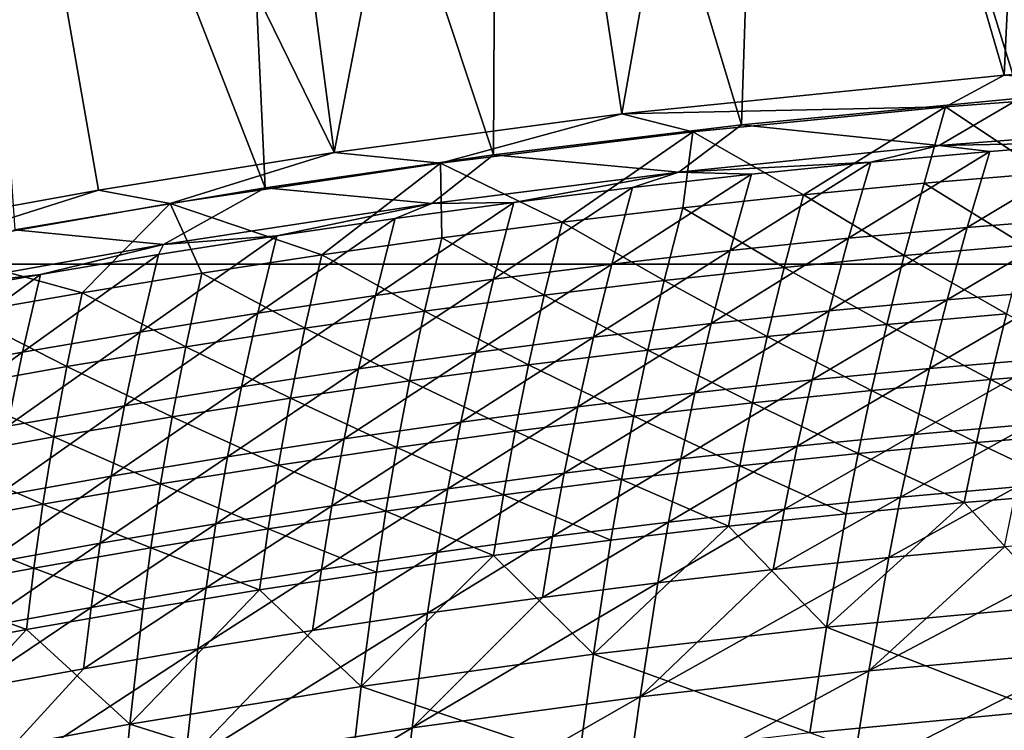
# Model space of a CAD drawing. Header units: metres. Extents: x -1 to 1402, y -1402 to 1.
# Tile 369 of 444: x 758 to 818, y -102 to -58. Entities that reach past the tile are written whole.
import ezdxf

# ---------------------------------------------------------------- set-up
doc = ezdxf.new("R2010")
doc.units = ezdxf.units.M

msp = doc.modelspace()

# ---------------------------------------------------------------- linework, layer by layer
at = {"layer": 'None0'}
for points in [[(818.018799, -61.549919, -32.129955), (803.74231, -12.58958, -3), (820.388184, -11.187504, -3)], [(832.859619, -60.512348, -32.129936), (818.018799, -61.549919, -32.129955), (820.388184, -11.187504, -3)], [(803.666931, -13.374467), (818.986511, -62.968304, -29.544802), (820.293579, -11.970314)], [(794.667603, -63.919247, -32.129948), (787.135315, -14.394966, -3), (803.74231, -12.58958, -3)], [(818.018799, -61.549919, -32.129955), (794.667603, -63.919247, -32.129948), (803.74231, -12.58958, -3)], [(787.079224, -15.18139), (801.968933, -64.583847, -29.544804), (803.666931, -13.374467)], [(801.968933, -64.583847, -29.544804), (818.986511, -62.968304, -29.544802), (803.666931, -13.374467)], [(777.110229, -66.281952, -32.12991), (770.575989, -16.595037, -3), (787.135315, -14.394966, -3)], [(794.667603, -63.919247, -32.129948), (777.110229, -66.281952, -32.12991), (787.135315, -14.394966, -3)], [(770.539185, -17.38246), (786.827148, -66.418823, -29.544783), (787.079224, -15.18139)], [(786.827148, -66.418823, -29.544783), (801.968933, -64.583847, -29.544804), (787.079224, -15.18139)], [(770.575989, -16.595037, -3), (777.110229, -66.281952, -32.12991), (754.07251, -19.181286, -3)], [(754.055054, -19.969168), (772.894348, -68.432579, -29.544744), (770.539185, -17.38246)], [(772.894348, -68.432579, -29.544744), (786.827148, -66.418823, -29.544783), (770.539185, -17.38246)], [(754.07251, -19.181286, -3), (762.713806, -68.584549, -32.129856), (750.232056, -70.843529, -32.129791)], [(777.110229, -66.281952, -32.12991), (762.713806, -68.584549, -32.129856), (754.07251, -19.181286, -3)], [(757.604858, -70.995949, -29.54468), (772.894348, -68.432579, -29.544744), (754.055054, -19.969168)], [(818.018799, -61.549919, -32.129955), (832.859619, -60.512348, -32.129936), (830.264343, -62.30307, -32.843887)], [(794.667603, -63.919247, -32.129948), (818.018799, -61.549919, -32.129955), (814.438965, -63.485046, -32.844135)], [(818.018799, -61.549919, -32.129955), (830.264343, -62.30307, -32.843887), (814.438965, -63.485046, -32.844135)], [(830.264343, -62.30307, -32.843887), (820.520996, -67.541176, -60.671856), (814.438965, -63.485046, -32.844135)], [(801.968933, -64.583847, -29.544804), (814.050476, -65.841629, -30.961861), (818.986511, -62.968304, -29.544802)], [(814.050476, -65.841629, -30.961861), (829.483093, -64.662163, -30.962044), (818.986511, -62.968304, -29.544802)], [(794.667603, -63.919247, -32.129948), (814.438965, -63.485046, -32.844135), (799.010681, -65.023186, -32.844349)], [(805.756897, -68.865387, -60.674297), (799.010681, -65.023186, -32.844349), (814.438965, -63.485046, -32.844135)], [(814.438965, -63.485046, -32.844135), (813.13501, -68.160324, -60.67308), (805.756897, -68.865387, -60.674297)], [(820.520996, -67.541176, -60.671856), (813.13501, -68.160324, -60.67308), (814.438965, -63.485046, -32.844135)], [(777.110229, -66.281952, -32.12991), (794.667603, -63.919247, -32.129948), (783.589233, -66.936295, -32.844601)], [(783.589233, -66.936295, -32.844601), (794.667603, -63.919247, -32.129948), (799.010681, -65.023186, -32.844349)], [(786.827148, -66.418823, -29.544783), (798.148193, -67.470757, -30.961538), (801.968933, -64.583847, -29.544804)], [(798.148193, -67.470757, -30.961538), (814.050476, -65.841629, -30.961861), (801.968933, -64.583847, -29.544804)], [(829.483093, -64.662163, -30.962044), (814.050476, -65.841629, -30.961861), (824.433777, -65.657928, -32.348621)], [(783.589233, -66.936295, -32.844601), (799.010681, -65.023186, -32.844349), (791.029602, -70.529106, -60.676693)], [(791.029602, -70.529106, -60.676693), (799.010681, -65.023186, -32.844349), (798.388, -69.655327, -60.675499)], [(798.388, -69.655327, -60.675499), (799.010681, -65.023186, -32.844349), (805.756897, -68.865387, -60.674297)], [(814.050476, -65.841629, -30.961861), (798.148193, -67.470757, -30.961538), (809.865356, -66.873642, -32.348747)], [(814.050476, -65.841629, -30.961861), (809.865356, -66.873642, -32.348747), (817.145874, -66.223358, -32.348675)], [(824.433777, -65.657928, -32.348621), (814.050476, -65.841629, -30.961861), (817.145874, -66.223358, -32.348675)], [(824.433777, -65.657928, -32.348621), (815.751587, -70.854156, -60.198578), (823.002319, -70.271042, -60.197338)], [(824.433777, -65.657928, -32.348621), (817.145874, -66.223358, -32.348675), (815.751587, -70.854156, -60.198578)], [(762.713806, -68.584549, -32.129856), (777.110229, -66.281952, -32.12991), (767.087219, -69.394539, -32.844913)], [(767.087219, -69.394539, -32.844913), (777.110229, -66.281952, -32.12991), (783.589233, -66.936295, -32.844601)], [(772.894348, -68.432579, -29.544744), (783.061768, -69.397865, -30.961134), (786.827148, -66.418823, -29.544783)], [(783.061768, -69.397865, -30.961134), (798.148193, -67.470757, -30.961538), (786.827148, -66.418823, -29.544783)], [(817.145874, -66.223358, -32.348675), (809.865356, -66.873642, -32.348747), (808.508728, -71.521568, -60.19981)], [(817.145874, -66.223358, -32.348675), (808.508728, -71.521568, -60.19981), (815.751587, -70.854156, -60.198578)], [(767.087219, -69.394539, -32.844913), (783.589233, -66.936295, -32.844601), (776.349609, -72.524063, -60.679039)], [(783.589233, -66.936295, -32.844601), (783.683044, -71.485695, -60.677876), (776.349609, -72.524063, -60.679039)], [(783.683044, -71.485695, -60.677876), (783.589233, -66.936295, -32.844601), (791.029602, -70.529106, -60.676693)], [(809.865356, -66.873642, -32.348747), (798.148193, -67.470757, -30.961538), (802.593079, -67.607887, -32.348831)], [(808.508728, -71.521568, -60.19981), (809.865356, -66.873642, -32.348747), (801.274353, -72.272369, -60.201038)], [(801.274353, -72.272369, -60.201038), (809.865356, -66.873642, -32.348747), (802.593079, -67.607887, -32.348831)], [(798.148193, -67.470757, -30.961538), (783.061768, -69.397865, -30.961134), (788.075684, -69.324738, -32.349049)], [(798.148193, -67.470757, -30.961538), (788.075684, -69.324738, -32.349049), (795.32959, -68.425217, -32.348934)], [(802.593079, -67.607887, -32.348831), (795.32959, -68.425217, -32.348934), (794.049194, -73.105659, -60.202259)], [(794.049194, -73.105659, -60.202259), (801.274353, -72.272369, -60.201038), (802.593079, -67.607887, -32.348831)], [(802.593079, -67.607887, -32.348831), (798.148193, -67.470757, -30.961538), (795.32959, -68.425217, -32.348934)], [(813.13501, -68.160324, -60.67308), (820.520996, -67.541176, -60.671856), (819.261169, -71.943588, -88.541237)], [(757.604858, -70.995949, -29.54468), (766.683533, -71.903687, -30.960613), (772.894348, -68.432579, -29.544744)], [(766.683533, -71.903687, -30.960613), (783.061768, -69.397865, -30.961134), (772.894348, -68.432579, -29.544744)], [(795.32959, -68.425217, -32.348934), (788.075684, -69.324738, -32.349049), (786.833923, -74.020546, -60.203476)], [(795.32959, -68.425217, -32.348934), (786.833923, -74.020546, -60.203476), (794.049194, -73.105659, -60.202259)], [(813.13501, -68.160324, -60.67308), (811.913391, -72.578598, -88.543785), (805.756897, -68.865387, -60.674297)], [(811.913391, -72.578598, -88.543785), (813.13501, -68.160324, -60.67308), (819.261169, -71.943588, -88.541237)], [(750.232056, -70.843529, -32.129791), (762.713806, -68.584549, -32.129856), (751.658691, -72.073235, -32.845051)], [(751.658691, -72.073235, -32.845051), (762.713806, -68.584549, -32.129856), (767.087219, -69.394539, -32.844913)], [(804.573853, -73.299034, -88.546303), (798.388, -69.655327, -60.675499), (805.756897, -68.865387, -60.674297)], [(805.756897, -68.865387, -60.674297), (811.913391, -72.578598, -88.543785), (804.573853, -73.299034, -88.546303)], [(751.658691, -72.073235, -32.845051), (767.087219, -69.394539, -32.844913), (761.727295, -74.841988, -60.681328)], [(761.727295, -74.841988, -60.681328), (767.087219, -69.394539, -32.844913), (769.030579, -73.643166, -60.680191)], [(783.061768, -69.397865, -30.961134), (766.683533, -71.903687, -30.960613), (773.59906, -71.366837, -32.349335)], [(767.087219, -69.394539, -32.844913), (776.349609, -72.524063, -60.679039), (769.030579, -73.643166, -60.680191)], [(780.831909, -70.305573, -32.349182), (783.061768, -69.397865, -30.961134), (773.59906, -71.366837, -32.349335)], [(788.075684, -69.324738, -32.349049), (779.629272, -75.016129, -60.204681), (786.833923, -74.020546, -60.203476)], [(788.075684, -69.324738, -32.349049), (780.831909, -70.305573, -32.349182), (779.629272, -75.016129, -60.204681)], [(783.061768, -69.397865, -30.961134), (780.831909, -70.305573, -32.349182), (788.075684, -69.324738, -32.349049)], [(798.388, -69.655327, -60.675499), (797.243774, -74.103859, -88.548782), (791.029602, -70.529106, -60.676693)], [(797.243774, -74.103859, -88.548782), (798.388, -69.655327, -60.675499), (804.573853, -73.299034, -88.546303)], [(780.831909, -70.305573, -32.349182), (772.435913, -76.091515, -60.205879), (779.629272, -75.016129, -60.204681)], [(780.831909, -70.305573, -32.349182), (773.59906, -71.366837, -32.349335), (772.435913, -76.091515, -60.205879)], [(823.002319, -70.271042, -60.197338), (814.525513, -75.269272, -88.087959), (821.738647, -74.670364, -88.085426)], [(823.002319, -70.271042, -60.197338), (815.751587, -70.854156, -60.198578), (814.525513, -75.269272, -88.087959)], [(783.683044, -71.485695, -60.677876), (791.029602, -70.529106, -60.676693), (789.9245, -74.992027, -88.551224)], [(791.029602, -70.529106, -60.676693), (797.243774, -74.103859, -88.548782), (789.9245, -74.992027, -88.551224)], [(815.751587, -70.854156, -60.198578), (807.320496, -75.952003, -88.090454), (814.525513, -75.269272, -88.087959)], [(815.751587, -70.854156, -60.198578), (808.508728, -71.521568, -60.19981), (807.320496, -75.952003, -88.090454)], [(750.917419, -74.716507, -30.96006), (766.683533, -71.903687, -30.960613), (757.604858, -70.995949, -29.54468)], [(773.59906, -71.366837, -32.349335), (766.377747, -72.507652, -32.349499), (765.254456, -77.245796, -60.207069)], [(773.59906, -71.366837, -32.349335), (765.254456, -77.245796, -60.207069), (772.435913, -76.091515, -60.205879)], [(773.59906, -71.366837, -32.349335), (766.683533, -71.903687, -30.960613), (766.377747, -72.507652, -32.349499)], [(776.349609, -72.524063, -60.679039), (783.683044, -71.485695, -60.677876), (782.617432, -75.962486, -88.553619)], [(783.683044, -71.485695, -60.677876), (789.9245, -74.992027, -88.551224), (782.617432, -75.962486, -88.553619)], [(807.320496, -75.952003, -88.090454), (808.508728, -71.521568, -60.19981), (800.124268, -76.717644, -88.092903)], [(800.124268, -76.717644, -88.092903), (808.508728, -71.521568, -60.19981), (801.274353, -72.272369, -60.201038)], [(766.683533, -71.903687, -30.960613), (750.917419, -74.716507, -30.96006), (759.16864, -73.727127, -32.349682)], [(754.44104, -76.119492, -60.682446), (751.658691, -72.073235, -32.845051), (761.727295, -74.841988, -60.681328)], [(766.683533, -71.903687, -30.960613), (759.16864, -73.727127, -32.349682), (766.377747, -72.507652, -32.349499)], [(811.913391, -72.578598, -88.543785), (819.261169, -71.943588, -88.541237), (818.153015, -76.143356, -116.43541)], [(766.377747, -72.507652, -32.349499), (759.16864, -73.727127, -32.349682), (758.085693, -78.478088, -60.208244)], [(766.377747, -72.507652, -32.349499), (758.085693, -78.478088, -60.208244), (765.254456, -77.245796, -60.207069)], [(769.030579, -73.643166, -60.680191), (776.349609, -72.524063, -60.679039), (775.32373, -77.014198, -88.555969)], [(776.349609, -72.524063, -60.679039), (782.617432, -75.962486, -88.553619), (775.32373, -77.014198, -88.555969)], [(792.937561, -77.565292, -88.095314), (801.274353, -72.272369, -60.201038), (794.049194, -73.105659, -60.202259)], [(800.124268, -76.717644, -88.092903), (801.274353, -72.272369, -60.201038), (792.937561, -77.565292, -88.095314)], [(811.913391, -72.578598, -88.543785), (810.843506, -76.792412, -116.439018), (804.573853, -73.299034, -88.546303)], [(810.843506, -76.792412, -116.439018), (811.913391, -72.578598, -88.543785), (818.153015, -76.143356, -116.43541)], [(794.049194, -73.105659, -60.202259), (786.833923, -74.020546, -60.203476), (785.761108, -78.494026, -88.097672)], [(785.761108, -78.494026, -88.097672), (792.937561, -77.565292, -88.095314), (794.049194, -73.105659, -60.202259)], [(803.54248, -77.526505, -116.442574), (797.243774, -74.103859, -88.548782), (804.573853, -73.299034, -88.546303)], [(804.573853, -73.299034, -88.546303), (810.843506, -76.792412, -116.439018), (803.54248, -77.526505, -116.442574)], [(750.917419, -74.716507, -30.96006), (751.972351, -75.024422, -32.349884), (759.16864, -73.727127, -32.349682)], [(759.16864, -73.727127, -32.349682), (750.930176, -79.787529, -60.209412), (758.085693, -78.478088, -60.208244)], [(759.16864, -73.727127, -32.349682), (751.972351, -75.024422, -32.349884), (750.930176, -79.787529, -60.209412)], [(761.727295, -74.841988, -60.681328), (769.030579, -73.643166, -60.680191), (768.044861, -78.146126, -88.558273)], [(769.030579, -73.643166, -60.680191), (775.32373, -77.014198, -88.555969), (768.044861, -78.146126, -88.558273)], [(786.833923, -74.020546, -60.203476), (779.629272, -75.016129, -60.204681), (778.59552, -79.502945, -88.099991)], [(786.833923, -74.020546, -60.203476), (778.59552, -79.502945, -88.099991), (785.761108, -78.494026, -88.097672)], [(789.9245, -74.992027, -88.551224), (797.243774, -74.103859, -88.548782), (796.251221, -78.344574, -116.446075)], [(796.251221, -78.344574, -116.446075), (797.243774, -74.103859, -88.548782), (803.54248, -77.526505, -116.442574)], [(754.44104, -76.119492, -60.682446), (761.727295, -74.841988, -60.681328), (760.782043, -79.357216, -88.560524)], [(761.727295, -74.841988, -60.681328), (768.044861, -78.146126, -88.558273), (760.782043, -79.357216, -88.560524)], [(779.629272, -75.016129, -60.204681), (771.441528, -80.591125, -88.102249), (778.59552, -79.502945, -88.099991)], [(779.629272, -75.016129, -60.204681), (772.435913, -76.091515, -60.205879), (771.441528, -80.591125, -88.102249)], [(782.617432, -75.962486, -88.553619), (789.9245, -74.992027, -88.551224), (788.970947, -79.245583, -116.449516)], [(789.9245, -74.992027, -88.551224), (796.251221, -78.344574, -116.446075), (788.970947, -79.245583, -116.449516)], [(821.738647, -74.670364, -88.085426), (813.451172, -79.479988, -116.000641), (820.626648, -78.867073, -115.99707)], [(821.738647, -74.670364, -88.085426), (814.525513, -75.269272, -88.087959), (813.451172, -79.479988, -116.000641)], [(814.525513, -75.269272, -88.087959), (806.283997, -80.176361, -116.004143), (813.451172, -79.479988, -116.000641)], [(814.525513, -75.269272, -88.087959), (807.320496, -75.952003, -88.090454), (806.283997, -80.176361, -116.004143)], [(754.44104, -76.119492, -60.682446), (760.782043, -79.357216, -88.560524), (753.536621, -80.646431, -88.562721)], [(772.435913, -76.091515, -60.205879), (764.299866, -81.757675, -88.104462), (771.441528, -80.591125, -88.102249)], [(772.435913, -76.091515, -60.205879), (765.254456, -77.245796, -60.207069), (764.299866, -81.757675, -88.104462)], [(775.32373, -77.014198, -88.555969), (782.617432, -75.962486, -88.553619), (781.703125, -80.22847, -116.452896)], [(782.617432, -75.962486, -88.553619), (788.970947, -79.245583, -116.449516), (781.703125, -80.22847, -116.452896)], [(806.283997, -80.176361, -116.004143), (807.320496, -75.952003, -88.090454), (799.125916, -80.955246, -116.007576)], [(799.125916, -80.955246, -116.007576), (807.320496, -75.952003, -88.090454), (800.124268, -76.717644, -88.092903)], [(810.843506, -76.792412, -116.439018), (818.153015, -76.143356, -116.43541), (817.179504, -80.153831, -144.35022)], [(817.179504, -80.153831, -144.35022), (818.153015, -76.143356, -116.43541), (824.45813, -79.57811, -144.345764)], [(791.9776, -81.815727, -116.010941), (799.125916, -80.955246, -116.007576), (800.124268, -76.717644, -88.092903)], [(800.124268, -76.717644, -88.092903), (792.937561, -77.565292, -88.095314), (791.9776, -81.815727, -116.010941)], [(810.843506, -76.792412, -116.439018), (809.908081, -80.815323, -144.354614), (803.54248, -77.526505, -116.442574)], [(809.908081, -80.815323, -144.354614), (810.843506, -76.792412, -116.439018), (817.179504, -80.153831, -144.35022)], [(765.254456, -77.245796, -60.207069), (758.085693, -78.478088, -60.208244), (757.171143, -83.001678, -88.106613)], [(765.254456, -77.245796, -60.207069), (757.171143, -83.001678, -88.106613), (764.299866, -81.757675, -88.104462)], [(768.044861, -78.146126, -88.558273), (775.32373, -77.014198, -88.555969), (774.449036, -81.292191, -116.456207)], [(775.32373, -77.014198, -88.555969), (781.703125, -80.22847, -116.452896), (774.449036, -81.292191, -116.456207)], [(802.645325, -81.561531, -144.358963), (796.251221, -78.344574, -116.446075), (803.54248, -77.526505, -116.442574)], [(803.54248, -77.526505, -116.442574), (809.908081, -80.815323, -144.354614), (802.645325, -81.561531, -144.358963)], [(760.782043, -79.357216, -88.560524), (768.044861, -78.146126, -88.558273), (767.209961, -82.435692, -116.45945)], [(768.044861, -78.146126, -88.558273), (774.449036, -81.292191, -116.456207), (767.209961, -82.435692, -116.45945)], [(784.839722, -82.756889, -116.014229), (792.937561, -77.565292, -88.095314), (785.761108, -78.494026, -88.097672)], [(792.937561, -77.565292, -88.095314), (784.839722, -82.756889, -116.014229), (791.9776, -81.815727, -116.010941)], [(758.085693, -78.478088, -60.208244), (750.930176, -79.787529, -60.209412), (750.056091, -84.32225, -88.108711)], [(758.085693, -78.478088, -60.208244), (750.056091, -84.32225, -88.108711), (757.171143, -83.001678, -88.106613)], [(785.761108, -78.494026, -88.097672), (778.59552, -79.502945, -88.099991), (777.712952, -83.777802, -116.017441)], [(777.712952, -83.777802, -116.017441), (784.839722, -82.756889, -116.014229), (785.761108, -78.494026, -88.097672)], [(788.970947, -79.245583, -116.449516), (796.251221, -78.344574, -116.446075), (795.392517, -82.391396, -144.363235)], [(795.392517, -82.391396, -144.363235), (796.251221, -78.344574, -116.446075), (802.645325, -81.561531, -144.358963)], [(781.703125, -80.22847, -116.452896), (788.970947, -79.245583, -116.449516), (788.15094, -83.303864, -144.367447)], [(788.970947, -79.245583, -116.449516), (795.392517, -82.391396, -144.363235), (788.15094, -83.303864, -144.367447)], [(820.626648, -78.867073, -115.99707), (813.451172, -79.479988, -116.000641), (812.511292, -83.499855, -143.932266)], [(812.511292, -83.499855, -143.932266), (819.649292, -82.874496, -143.927933), (820.626648, -78.867073, -115.99707)], [(753.536621, -80.646431, -88.562721), (760.782043, -79.357216, -88.560524), (759.987305, -83.657928, -116.462608)], [(760.782043, -79.357216, -88.560524), (767.209961, -82.435692, -116.45945), (759.987305, -83.657928, -116.462608)], [(778.59552, -79.502945, -88.099991), (771.441528, -80.591125, -88.102249), (770.598083, -84.877556, -116.020569)], [(778.59552, -79.502945, -88.099991), (770.598083, -84.877556, -116.020569), (777.712952, -83.777802, -116.017441)], [(813.451172, -79.479988, -116.000641), (805.381836, -84.208359, -143.936523), (812.511292, -83.499855, -143.932266)], [(813.451172, -79.479988, -116.000641), (806.283997, -80.176361, -116.004143), (805.381836, -84.208359, -143.936523)], [(817.179504, -80.153831, -144.35022), (824.45813, -79.57811, -144.345764), (823.564758, -83.401817, -172.278748)], [(774.449036, -81.292191, -116.456207), (781.703125, -80.22847, -116.452896), (780.921997, -84.29789, -144.371582)], [(781.703125, -80.22847, -116.452896), (788.15094, -83.303864, -144.367447), (780.921997, -84.29789, -144.371582)], [(805.381836, -84.208359, -143.936523), (806.283997, -80.176361, -116.004143), (798.261536, -84.999054, -143.940704)], [(798.261536, -84.999054, -143.940704), (806.283997, -80.176361, -116.004143), (799.125916, -80.955246, -116.007576)], [(809.908081, -80.815323, -144.354614), (817.179504, -80.153831, -144.35022), (816.323608, -83.988846, -172.283829)], [(817.179504, -80.153831, -144.35022), (823.564758, -83.401817, -172.278748), (816.323608, -83.988846, -172.283829)], [(753.536621, -80.646431, -88.562721), (759.987305, -83.657928, -116.462608), (752.782288, -84.957855, -116.465691)], [(771.441528, -80.591125, -88.102249), (763.495789, -86.055222, -116.023613), (770.598083, -84.877556, -116.020569)], [(771.441528, -80.591125, -88.102249), (764.299866, -81.757675, -88.104462), (763.495789, -86.055222, -116.023613)], [(791.151245, -85.871025, -143.944778), (799.125916, -80.955246, -116.007576), (791.9776, -81.815727, -116.010941)], [(798.261536, -84.999054, -143.940704), (799.125916, -80.955246, -116.007576), (791.151245, -85.871025, -143.944778)], [(809.908081, -80.815323, -144.354614), (809.089844, -84.661377, -172.288864), (802.645325, -81.561531, -144.358963)], [(809.089844, -84.661377, -172.288864), (809.908081, -80.815323, -144.354614), (816.323608, -83.988846, -172.283829)], [(767.209961, -82.435692, -116.45945), (774.449036, -81.292191, -116.456207), (773.70697, -85.372414, -144.375626)], [(774.449036, -81.292191, -116.456207), (780.921997, -84.29789, -144.371582), (773.70697, -85.372414, -144.375626)], [(801.864868, -85.418365, -172.293823), (795.392517, -82.391396, -144.363235), (802.645325, -81.561531, -144.358963)], [(802.645325, -81.561531, -144.358963), (809.089844, -84.661377, -172.288864), (801.864868, -85.418365, -172.293823)], [(764.299866, -81.757675, -88.104462), (756.406738, -87.309875, -116.026573), (763.495789, -86.055222, -116.023613)], [(757.171143, -83.001678, -88.106613), (756.406738, -87.309875, -116.026573), (764.299866, -81.757675, -88.104462)], [(784.051514, -86.823326, -143.948776), (791.151245, -85.871025, -143.944778), (791.9776, -81.815727, -116.010941)], [(791.9776, -81.815727, -116.010941), (784.839722, -82.756889, -116.014229), (784.051514, -86.823326, -143.948776)], [(759.987305, -83.657928, -116.462608), (767.209961, -82.435692, -116.45945), (766.507141, -86.526382, -144.379593)], [(767.209961, -82.435692, -116.45945), (773.70697, -85.372414, -144.375626), (766.507141, -86.526382, -144.379593)], [(776.963196, -87.855042, -143.952682), (784.839722, -82.756889, -116.014229), (777.712952, -83.777802, -116.017441)], [(784.839722, -82.756889, -116.014229), (776.963196, -87.855042, -143.952682), (784.051514, -86.823326, -143.948776)], [(788.15094, -83.303864, -144.367447), (795.392517, -82.391396, -144.363235), (794.649902, -86.258751, -172.298706)], [(794.649902, -86.258751, -172.298706), (795.392517, -82.391396, -144.363235), (801.864868, -85.418365, -172.293823)], [(819.649292, -82.874496, -143.927933), (811.688477, -87.343094, -171.88208), (818.789429, -86.70665, -171.877136)], [(811.688477, -87.343094, -171.88208), (819.649292, -82.874496, -143.927933), (812.511292, -83.499855, -143.932266)], [(780.921997, -84.29789, -144.371582), (788.15094, -83.303864, -144.367447), (787.446411, -87.181488, -172.303513)], [(788.15094, -83.303864, -144.367447), (794.649902, -86.258751, -172.298706), (787.446411, -87.181488, -172.303513)], [(812.511292, -83.499855, -143.932266), (805.381836, -84.208359, -143.936523), (804.596191, -88.062424, -171.886932)], [(804.596191, -88.062424, -171.886932), (811.688477, -87.343094, -171.88208), (812.511292, -83.499855, -143.932266)], [(816.323608, -83.988846, -172.283829), (823.564758, -83.401817, -172.278748), (822.772339, -87.065147, -200.228027)], [(752.782288, -84.957855, -116.465691), (759.987305, -83.657928, -116.462608), (759.323975, -87.758751, -144.383469)], [(759.987305, -83.657928, -116.462608), (766.507141, -86.526382, -144.379593), (759.323975, -87.758751, -144.383469)], [(777.712952, -83.777802, -116.017441), (770.598083, -84.877556, -116.020569), (769.886902, -88.96524, -143.956482)], [(769.886902, -88.96524, -143.956482), (776.963196, -87.855042, -143.952682), (777.712952, -83.777802, -116.017441)], [(809.089844, -84.661377, -172.288864), (816.323608, -83.988846, -172.283829), (815.568054, -87.662239, -200.233582)], [(815.568054, -87.662239, -200.233582), (816.323608, -83.988846, -172.283829), (822.772339, -87.065147, -200.228027)], [(773.70697, -85.372414, -144.375626), (780.921997, -84.29789, -144.371582), (780.255676, -88.185516, -172.308228)], [(780.921997, -84.29789, -144.371582), (787.446411, -87.181488, -172.303513), (780.255676, -88.185516, -172.308228)], [(804.596191, -88.062424, -171.886932), (805.381836, -84.208359, -143.936523), (797.513184, -88.863693, -171.891708)], [(797.513184, -88.863693, -171.891708), (805.381836, -84.208359, -143.936523), (798.261536, -84.999054, -143.940704)], [(809.089844, -84.661377, -172.288864), (808.371155, -88.344635, -200.239075), (801.864868, -85.418365, -172.293823)], [(808.371155, -88.344635, -200.239075), (809.089844, -84.661377, -172.288864), (815.568054, -87.662239, -200.233582)], [(752.158691, -89.068459, -144.387253), (752.782288, -84.957855, -116.465691), (759.323975, -87.758751, -144.383469)], [(770.598083, -84.877556, -116.020569), (763.495789, -86.055222, -116.023613), (762.823364, -90.152985, -143.960175)], [(770.598083, -84.877556, -116.020569), (762.823364, -90.152985, -143.960175), (769.886902, -88.96524, -143.956482)], [(798.261536, -84.999054, -143.940704), (791.151245, -85.871025, -143.944778), (790.440247, -89.745972, -171.896362)], [(790.440247, -89.745972, -171.896362), (797.513184, -88.863693, -171.891708), (798.261536, -84.999054, -143.940704)], [(766.507141, -86.526382, -144.379593), (773.70697, -85.372414, -144.375626), (773.078979, -89.269791, -172.312866)], [(773.70697, -85.372414, -144.375626), (780.255676, -88.185516, -172.308228), (773.078979, -89.269791, -172.312866)], [(783.378052, -90.708305, -171.900925), (791.151245, -85.871025, -143.944778), (784.051514, -86.823326, -143.948776)], [(791.151245, -85.871025, -143.944778), (783.378052, -90.708305, -171.900925), (790.440247, -89.745972, -171.896362)], [(801.183167, -89.111275, -200.244492), (794.649902, -86.258751, -172.298706), (801.864868, -85.418365, -172.293823)], [(801.864868, -85.418365, -172.293823), (808.371155, -88.344635, -200.239075), (801.183167, -89.111275, -200.244492)], [(763.495789, -86.055222, -116.023613), (755.773315, -91.417351, -143.96376), (762.823364, -90.152985, -143.960175)], [(763.495789, -86.055222, -116.023613), (756.406738, -87.309875, -116.026573), (755.773315, -91.417351, -143.96376)], [(759.323975, -87.758751, -144.383469), (766.507141, -86.526382, -144.379593), (765.917725, -90.433243, -172.317398)], [(766.507141, -86.526382, -144.379593), (773.078979, -89.269791, -172.312866), (765.917725, -90.433243, -172.317398)], [(787.446411, -87.181488, -172.303513), (794.649902, -86.258751, -172.298706), (794.005371, -89.961098, -200.249832)], [(794.005371, -89.961098, -200.249832), (794.649902, -86.258751, -172.298706), (801.183167, -89.111275, -200.244492)], [(776.327393, -91.749779, -171.905365), (783.378052, -90.708305, -171.900925), (784.051514, -86.823326, -143.948776)], [(784.051514, -86.823326, -143.948776), (776.963196, -87.855042, -143.952682), (776.327393, -91.749779, -171.905365)], [(818.789429, -86.70665, -171.877136), (810.965271, -91.023659, -199.84697), (818.029846, -90.377289, -199.841553)], [(818.789429, -86.70665, -171.877136), (811.688477, -87.343094, -171.88208), (810.965271, -91.023659, -199.84697)], [(815.568054, -87.662239, -200.233582), (822.772339, -87.065147, -200.228027), (821.422302, -93.965294, -256.16391)], [(758.773254, -91.674835, -172.321823), (752.158691, -89.068459, -144.387253), (759.323975, -87.758751, -144.383469)], [(765.917725, -90.433243, -172.317398), (758.773254, -91.674835, -172.321823), (759.323975, -87.758751, -144.383469)], [(780.255676, -88.185516, -172.308228), (787.446411, -87.181488, -172.303513), (786.83905, -90.893066, -200.255081)], [(787.446411, -87.181488, -172.303513), (794.005371, -89.961098, -200.249832), (786.83905, -90.893066, -200.255081)], [(811.688477, -87.343094, -171.88208), (803.909302, -91.752708, -199.85228), (810.965271, -91.023659, -199.84697)], [(811.688477, -87.343094, -171.88208), (804.596191, -88.062424, -171.886932), (803.909302, -91.752708, -199.85228)], [(808.371155, -88.344635, -200.239075), (815.568054, -87.662239, -200.233582), (807.162109, -95.279083, -256.175842)], [(815.568054, -87.662239, -200.233582), (821.422302, -93.965294, -256.16391), (807.162109, -95.279083, -256.175842)], [(769.28894, -92.869431, -171.909698), (776.963196, -87.855042, -143.952682), (769.886902, -88.96524, -143.956482)], [(776.963196, -87.855042, -143.952682), (769.28894, -92.869431, -171.909698), (776.327393, -91.749779, -171.905365)], [(773.078979, -89.269791, -172.312866), (780.255676, -88.185516, -172.308228), (779.685608, -91.906128, -200.260239)], [(780.255676, -88.185516, -172.308228), (786.83905, -90.893066, -200.255081), (779.685608, -91.906128, -200.260239)], [(803.909302, -91.752708, -199.85228), (804.596191, -88.062424, -171.886932), (796.862793, -92.563484, -199.857498)], [(796.862793, -92.563484, -199.857498), (804.596191, -88.062424, -171.886932), (797.513184, -88.863693, -171.891708)], [(808.371155, -88.344635, -200.239075), (807.162109, -95.279083, -256.175842), (801.183167, -89.111275, -200.244492)], [(769.886902, -88.96524, -143.956482), (762.823364, -90.152985, -143.960175), (762.263428, -94.066345, -171.91391)], [(762.263428, -94.066345, -171.91391), (769.28894, -92.869431, -171.909698), (769.886902, -88.96524, -143.956482)], [(789.826416, -93.455055, -199.862595), (797.513184, -88.863693, -171.891708), (790.440247, -89.745972, -171.896362)], [(796.862793, -92.563484, -199.857498), (797.513184, -88.863693, -171.891708), (789.826416, -93.455055, -199.862595)], [(751.646851, -92.993515, -172.326141), (752.158691, -89.068459, -144.387253), (758.773254, -91.674835, -172.321823)], [(765.917725, -90.433243, -172.317398), (773.078979, -89.269791, -172.312866), (772.546387, -92.999229, -200.265305)], [(773.078979, -89.269791, -172.312866), (779.685608, -91.906128, -200.260239), (772.546387, -92.999229, -200.265305)], [(792.937622, -96.928551, -256.187469), (794.005371, -89.961098, -200.249832), (801.183167, -89.111275, -200.244492)], [(801.183167, -89.111275, -200.244492), (807.162109, -95.279083, -256.175842), (792.937622, -96.928551, -256.187469)], [(762.823364, -90.152985, -143.960175), (755.773315, -91.417351, -143.96376), (755.251587, -95.339569, -171.917984)], [(762.823364, -90.152985, -143.960175), (755.251587, -95.339569, -171.917984), (762.263428, -94.066345, -171.91391)], [(790.440247, -89.745972, -171.896362), (783.378052, -90.708305, -171.900925), (782.800903, -94.426468, -199.867569)], [(782.800903, -94.426468, -199.867569), (789.826416, -93.455055, -199.862595), (790.440247, -89.745972, -171.896362)], [(786.83905, -90.893066, -200.255081), (794.005371, -89.961098, -200.249832), (792.937622, -96.928551, -256.187469)], [(825.102112, -89.814606, -199.836044), (818.029846, -90.377289, -199.841553), (809.747559, -97.9524, -255.807129)], [(823.745605, -96.708725, -255.795364), (825.102112, -89.814606, -199.836044), (809.747559, -97.9524, -255.807129)], [(758.773254, -91.674835, -172.321823), (765.917725, -90.433243, -172.317398), (765.422668, -94.171318, -200.270248)], [(765.422668, -94.171318, -200.270248), (765.917725, -90.433243, -172.317398), (772.546387, -92.999229, -200.265305)], [(775.786987, -95.476776, -199.872437), (783.378052, -90.708305, -171.900925), (776.327393, -91.749779, -171.905365)], [(783.378052, -90.708305, -171.900925), (775.786987, -95.476776, -199.872437), (782.800903, -94.426468, -199.867569)], [(818.029846, -90.377289, -199.841553), (810.965271, -91.023659, -199.84697), (809.747559, -97.9524, -255.807129)], [(779.685608, -91.906128, -200.260239), (786.83905, -90.893066, -200.255081), (778.759705, -98.905357, -256.1987)], [(778.759705, -98.905357, -256.1987), (786.83905, -90.893066, -200.255081), (792.937622, -96.928551, -256.187469)], [(809.747559, -97.9524, -255.807129), (810.965271, -91.023659, -199.84697), (795.784119, -99.525604, -255.818466)], [(810.965271, -91.023659, -199.84697), (803.909302, -91.752708, -199.85228), (795.784119, -99.525604, -255.818466)], [(758.315857, -95.421333, -200.275085), (751.646851, -92.993515, -172.326141), (758.773254, -91.674835, -172.321823)], [(758.315857, -95.421333, -200.275085), (758.773254, -91.674835, -172.321823), (765.422668, -94.171318, -200.270248)], [(768.7854, -96.605034, -199.877167), (775.786987, -95.476776, -199.872437), (776.327393, -91.749779, -171.905365)], [(776.327393, -91.749779, -171.905365), (769.28894, -92.869431, -171.909698), (768.7854, -96.605034, -199.877167)], [(772.546387, -92.999229, -200.265305), (779.685608, -91.906128, -200.260239), (778.759705, -98.905357, -256.1987)], [(795.784119, -99.525604, -255.818466), (803.909302, -91.752708, -199.85228), (796.862793, -92.563484, -199.857498)], [(795.784119, -99.525604, -255.818466), (796.862793, -92.563484, -199.857498), (781.86145, -101.420616, -255.82933)], [(796.862793, -92.563484, -199.857498), (789.826416, -93.455055, -199.862595), (781.86145, -101.420616, -255.82933)], [(751.227295, -96.748245, -200.279816), (751.646851, -92.993515, -172.326141), (758.315857, -95.421333, -200.275085)], [(761.796875, -97.81031, -199.881775), (769.28894, -92.869431, -171.909698), (762.263428, -94.066345, -171.91391)], [(769.28894, -92.869431, -171.909698), (761.796875, -97.81031, -199.881775), (768.7854, -96.605034, -199.877167)], [(778.759705, -98.905357, -256.1987), (764.63916, -101.20118, -256.209503), (772.546387, -92.999229, -200.265305)], [(764.63916, -101.20118, -256.209503), (765.422668, -94.171318, -200.270248), (772.546387, -92.999229, -200.265305)], [(781.86145, -101.420616, -255.82933), (789.826416, -93.455055, -199.862595), (782.800903, -94.426468, -199.867569)], [(762.263428, -94.066345, -171.91391), (755.251587, -95.339569, -171.917984), (754.822144, -99.091652, -199.88623)], [(754.822144, -99.091652, -199.88623), (761.796875, -97.81031, -199.881775), (762.263428, -94.066345, -171.91391)], [(758.315857, -95.421333, -200.275085), (765.422668, -94.171318, -200.270248), (764.63916, -101.20118, -256.209503)], [(807.162109, -95.279083, -256.175842), (821.422302, -93.965294, -256.16391), (820.271362, -100.387978, -312.129456)], [(782.800903, -94.426468, -199.867569), (775.786987, -95.476776, -199.872437), (767.985657, -103.629807, -255.839676)], [(767.985657, -103.629807, -255.839676), (781.86145, -101.420616, -255.82933), (782.800903, -94.426468, -199.867569)], [(750.586853, -103.807663, -256.219849), (751.227295, -96.748245, -200.279816), (758.315857, -95.421333, -200.275085)], [(750.586853, -103.807663, -256.219849), (758.315857, -95.421333, -200.275085), (764.63916, -101.20118, -256.209503)], [(767.985657, -103.629807, -255.839676), (775.786987, -95.476776, -199.872437), (768.7854, -96.605034, -199.877167)], [(807.162109, -95.279083, -256.175842), (806.139832, -101.731453, -312.1409), (792.937622, -96.928551, -256.187469)], [(820.271362, -100.387978, -312.129456), (806.139832, -101.731453, -312.1409), (807.162109, -95.279083, -256.175842)], [(754.16272, -106.145538, -255.849457), (767.985657, -103.629807, -255.839676), (768.7854, -96.605034, -199.877167)], [(768.7854, -96.605034, -199.877167), (761.796875, -97.81031, -199.881775), (754.16272, -106.145538, -255.849457)], [(809.747559, -97.9524, -255.807129), (808.717896, -104.399185, -311.791107), (823.745605, -96.708725, -255.795364)], [(808.717896, -104.399185, -311.791107), (822.589233, -103.125397, -311.779846), (823.745605, -96.708725, -255.795364)], [(792.937622, -96.928551, -256.187469), (792.044067, -103.4095, -312.152039), (778.759705, -98.905357, -256.1987)], [(792.937622, -96.928551, -256.187469), (806.139832, -101.731453, -312.1409), (792.044067, -103.4095, -312.152039)], [(754.16272, -106.145538, -255.849457), (761.796875, -97.81031, -199.881775), (754.822144, -99.091652, -199.88623)], [(795.784119, -99.525604, -255.818466), (794.88092, -106.001411, -311.801971), (809.747559, -97.9524, -255.807129)], [(794.88092, -106.001411, -311.801971), (808.717896, -104.399185, -311.791107), (809.747559, -97.9524, -255.807129)], [(778.759705, -98.905357, -256.1987), (777.995056, -105.413879, -312.162842), (764.63916, -101.20118, -256.209503)], [(792.044067, -103.4095, -312.152039), (777.995056, -105.413879, -312.162842), (778.759705, -98.905357, -256.1987)], [(781.86145, -101.420616, -255.82933), (781.084778, -107.924309, -311.812408), (795.784119, -99.525604, -255.818466)], [(781.084778, -107.924309, -311.812408), (794.88092, -106.001411, -311.801971), (795.784119, -99.525604, -255.818466)], [(819.183044, -106.443222, -368.09729), (806.139832, -101.731453, -312.1409), (820.271362, -100.387978, -312.129456)], [(764.63916, -101.20118, -256.209503), (764.003784, -107.736351, -312.173248), (750.586853, -103.807663, -256.219849)], [(777.995056, -105.413879, -312.162842), (764.003784, -107.736351, -312.173248), (764.63916, -101.20118, -256.209503)], [(767.985657, -103.629807, -255.839676), (767.335693, -110.160187, -311.822388), (781.86145, -101.420616, -255.82933)], [(767.335693, -110.160187, -311.822388), (781.084778, -107.924309, -311.812408), (781.86145, -101.420616, -255.82933)]]:
    msp.add_3dface(points, dxfattribs=at)
at = {"layer": 'None01'}
for points in [[(598.952698, -53.101231, -521.977783), (598.952698, -73.101234, -521.977783), (793.101257, -53.100212, -521.977783)], [(793.101257, -53.100212, -521.977783), (598.952698, -73.101234, -521.977783), (1235.141357, -73.101234, -521.977783)], [(598.952698, -73.101234, -541.977783), (598.952698, -53.101231, -541.977783), (793.101257, -53.100212, -541.977783)], [(1235.141357, -73.101234, -541.977783), (598.952698, -73.101234, -541.977783), (793.101257, -53.100212, -541.977783)], [(1235.141357, -73.101234, -521.977783), (1234.218994, -64.183357, -521.977783), (793.101257, -53.100212, -521.977783)], [(1234.218994, -64.183357, -521.977783), (1234.176392, -62.233055, -521.977783), (793.101257, -53.100212, -521.977783)], [(793.101257, -53.100212, -521.977783), (1234.176392, -62.233055, -521.977783), (1235.141235, -53.102085, -521.977783)], [(1235.141235, -53.102085, -541.977783), (1234.176392, -62.233055, -541.977783), (793.101257, -53.100212, -541.977783)], [(1234.176392, -62.233055, -541.977783), (1234.218994, -64.183357, -541.977783), (793.101257, -53.100212, -541.977783)], [(793.101257, -53.100212, -541.977783), (1234.218994, -64.183357, -541.977783), (1235.141357, -73.101234, -541.977783)], [(598.952698, -73.101234, -521.977783), (598.952698, -73.101234, -541.977783), (1235.141357, -73.101234, -521.977783)], [(598.952698, -73.101234, -541.977783), (1235.141357, -73.101234, -541.977783), (1235.141357, -73.101234, -521.977783)]]:
    msp.add_3dface(points, dxfattribs=at)

doc.saveas('drawing.dxf')
